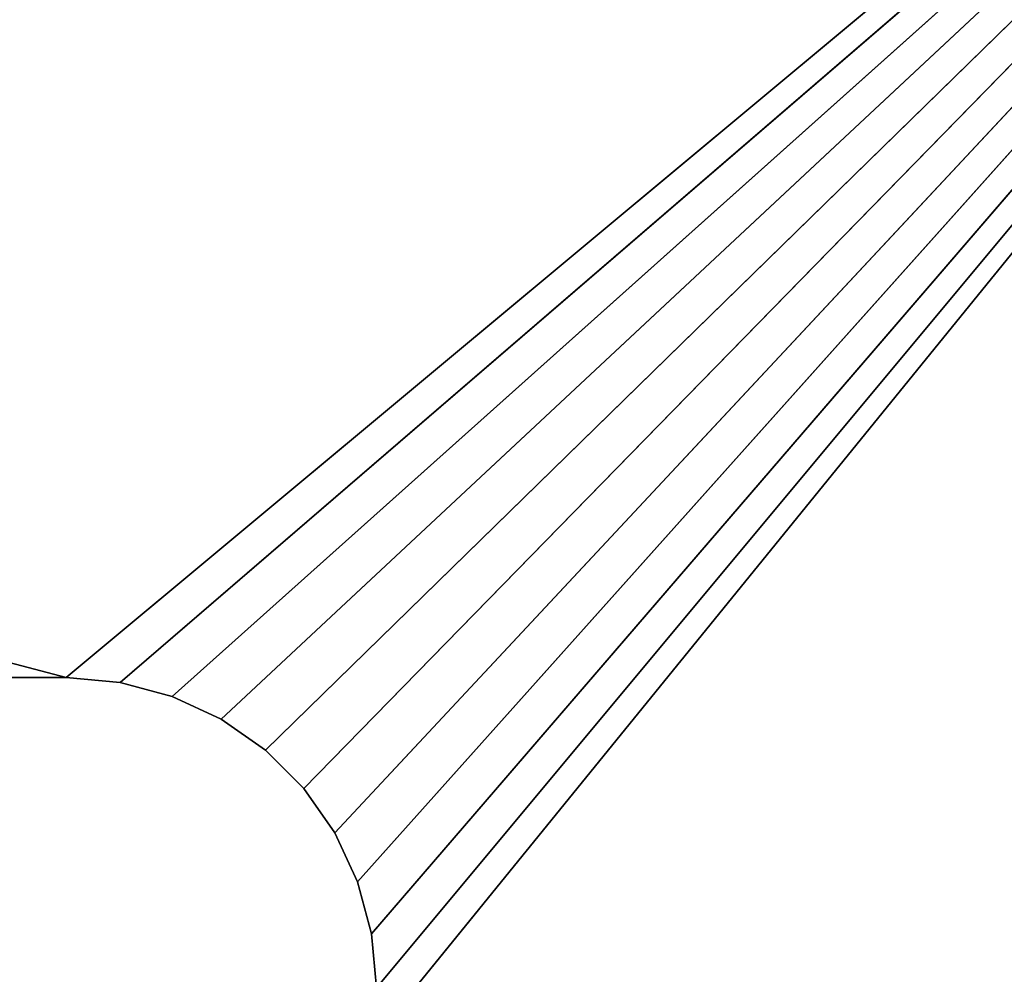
# Model space of a CAD drawing. Extents: x 0 to 254, y 0 to 124.
# Tile 442 of 582: x 191 to 222, y 62 to 93. Entities that reach past the tile are written whole.
import ezdxf

# ---------------------------------------------------------------- set-up
doc = ezdxf.new("R2010")
doc.units = 0
doc.header["$LTSCALE"] = 2.54
doc.layers.get('0').update_dxf_attribs({"color": 13, "linetype": 'CONTINUOUS'})

# ---------------------------------------------------------------- blocks, each defined once
blk = doc.blocks.new('PUDE_KO_NA_CHUSTECZKI_V4_S')
at = {"color": 0}
for p, q in [((192.003, 72.003, 0.003), (2.003, 122.003, 0.003)), ((192.003, 72.003, 0.003), (2.003, 122.003, 0.003)), ((192.003, 72.003, 0.003), (252.003, 122.003, 0.003)), ((192.003, 72.003, 0.003), (252.003, 122.003, 0.003)), ((192.003, 72.003, 1.003), (252.003, 122.003, 1.003)), ((192.003, 72.003, 1.003), (252.003, 122.003, 1.003)), ((193.739, 71.851, 0.003), (252.003, 122.003, 0.003)), ((193.739, 71.851, 0.003), (252.003, 122.003, 0.003)), ((252.003, 122.003, 1.003), (193.739, 71.851, 1.003)), ((252.003, 122.003, 1.003), (193.739, 71.851, 1.003)), ((195.423, 71.399, 0.003), (252.003, 122.003, 0.003)), ((195.423, 71.399, 0.003), (252.003, 122.003, 0.003)), ((195.423, 71.399, 1.003), (252.003, 122.003, 1.003)), ((195.423, 71.399, 1.003), (252.003, 122.003, 1.003)), ((252.003, 122.003, 0.003), (197.003, 70.663, 0.003)), ((252.003, 122.003, 0.003), (197.003, 70.663, 0.003)), ((197.003, 70.663, 1.003), (252.003, 122.003, 1.003)), ((197.003, 70.663, 1.003), (252.003, 122.003, 1.003)), ((252.003, 122.003, 0.003), (198.43, 69.663, 0.003)), ((252.003, 122.003, 0.003), (198.43, 69.663, 0.003)), ((198.43, 69.663, 1.003), (252.003, 122.003, 1.003)), ((198.43, 69.663, 1.003), (252.003, 122.003, 1.003)), ((199.663, 68.43, 0.003), (252.003, 122.003, 0.003)), ((199.663, 68.43, 0.003), (252.003, 122.003, 0.003)), ((199.663, 68.43, 1.003), (252.003, 122.003, 1.003)), ((199.663, 68.43, 1.003), (252.003, 122.003, 1.003)), ((200.663, 67.003, 0.003), (252.003, 122.003, 0.003)), ((200.663, 67.003, 0.003), (252.003, 122.003, 0.003)), ((200.663, 67.003, 1.003), (252.003, 122.003, 1.003)), ((200.663, 67.003, 1.003), (252.003, 122.003, 1.003)), ((201.399, 65.423, 0.003), (252.003, 122.003, 0.003)), ((201.399, 65.423, 0.003), (252.003, 122.003, 0.003)), ((201.399, 65.423, 1.003), (252.003, 122.003, 1.003)), ((201.399, 65.423, 1.003), (252.003, 122.003, 1.003)), ((252.003, 122.003, 0.003), (201.851, 63.739, 0.003)), ((201.851, 60.266, 0.003), (252.003, 122.003, 0.003)), ((201.851, 60.266, 0.003), (252.003, 122.003, 0.003)), ((252.003, 122.003, 0.003), (201.851, 63.739, 0.003)), ((201.851, 63.739, 1.003), (252.003, 122.003, 1.003)), ((201.851, 63.739, 1.003), (252.003, 122.003, 1.003)), ((202.003, 62.003, 0.003), (252.003, 122.003, 0.003)), ((202.003, 62.003, 0.003), (252.003, 122.003, 0.003)), ((202.003, 62.003, 1.003), (252.003, 122.003, 1.003)), ((202.003, 62.003, 1.003), (252.003, 122.003, 1.003)), ((192.003, 72.003, 0.003), (62.003, 72.003, 0.003)), ((62.003, 72.003, 1.003), (192.003, 72.003, 1.003)), ((192.003, 72.003, 0.003), (62.003, 72.003, 0.003)), ((192.003, 72.003, 0.003), (62.003, 72.003, 1.003)), ((192.003, 72.003, 0.003), (62.003, 72.003, 1.003)), ((62.003, 72.003, 1.003), (192.003, 72.003, 1.003)), ((193.739, 71.851, 0.003), (192.003, 72.003, 0.003)), ((192.003, 72.003, 1.003), (193.739, 71.851, 1.003)), ((192.003, 72.003, 0.003), (192.003, 72.003, 1.003)), ((193.739, 71.851, 1.003), (192.003, 72.003, 0.003)), ((193.739, 71.851, 0.003), (192.003, 72.003, 0.003)), ((193.739, 71.851, 1.003), (192.003, 72.003, 0.003)), ((192.003, 72.003, 1.003), (193.739, 71.851, 1.003)), ((192.003, 72.003, 0.003), (192.003, 72.003, 1.003)), ((195.423, 71.399, 0.003), (193.739, 71.851, 0.003)), ((193.739, 71.851, 1.003), (195.423, 71.399, 1.003)), ((195.423, 71.399, 1.003), (193.739, 71.851, 0.003)), ((195.423, 71.399, 0.003), (193.739, 71.851, 0.003)), ((195.423, 71.399, 1.003), (193.739, 71.851, 0.003)), ((193.739, 71.851, 1.003), (195.423, 71.399, 1.003)), ((193.739, 71.851, 1.003), (193.739, 71.851, 0.003)), ((193.739, 71.851, 1.003), (193.739, 71.851, 0.003)), ((197.003, 70.663, 0.003), (195.423, 71.399, 0.003)), ((195.423, 71.399, 1.003), (197.003, 70.663, 1.003)), ((197.003, 70.663, 1.003), (195.423, 71.399, 0.003)), ((197.003, 70.663, 0.003), (195.423, 71.399, 0.003)), ((197.003, 70.663, 1.003), (195.423, 71.399, 0.003)), ((195.423, 71.399, 1.003), (197.003, 70.663, 1.003)), ((195.423, 71.399, 1.003), (195.423, 71.399, 0.003)), ((195.423, 71.399, 1.003), (195.423, 71.399, 0.003)), ((198.43, 69.663, 0.003), (197.003, 70.663, 0.003)), ((197.003, 70.663, 1.003), (198.43, 69.663, 1.003)), ((198.43, 69.663, 1.003), (197.003, 70.663, 0.003)), ((198.43, 69.663, 0.003), (197.003, 70.663, 0.003)), ((198.43, 69.663, 1.003), (197.003, 70.663, 0.003)), ((197.003, 70.663, 1.003), (198.43, 69.663, 1.003)), ((197.003, 70.663, 1.003), (197.003, 70.663, 0.003)), ((197.003, 70.663, 1.003), (197.003, 70.663, 0.003)), ((199.663, 68.43, 0.003), (198.43, 69.663, 0.003)), ((198.43, 69.663, 1.003), (199.663, 68.43, 1.003)), ((199.663, 68.43, 1.003), (198.43, 69.663, 0.003)), ((199.663, 68.43, 0.003), (198.43, 69.663, 0.003)), ((199.663, 68.43, 1.003), (198.43, 69.663, 0.003)), ((198.43, 69.663, 1.003), (199.663, 68.43, 1.003)), ((198.43, 69.663, 1.003), (198.43, 69.663, 0.003)), ((198.43, 69.663, 1.003), (198.43, 69.663, 0.003)), ((200.663, 67.003, 0.003), (199.663, 68.43, 0.003)), ((199.663, 68.43, 1.003), (200.663, 67.003, 1.003)), ((200.663, 67.003, 1.003), (199.663, 68.43, 0.003)), ((200.663, 67.003, 0.003), (199.663, 68.43, 0.003)), ((200.663, 67.003, 1.003), (199.663, 68.43, 0.003)), ((199.663, 68.43, 1.003), (200.663, 67.003, 1.003)), ((199.663, 68.43, 1.003), (199.663, 68.43, 0.003)), ((199.663, 68.43, 1.003), (199.663, 68.43, 0.003)), ((201.399, 65.423, 0.003), (200.663, 67.003, 0.003)), ((200.663, 67.003, 1.003), (201.399, 65.423, 1.003)), ((201.399, 65.423, 1.003), (200.663, 67.003, 0.003)), ((201.399, 65.423, 0.003), (200.663, 67.003, 0.003)), ((201.399, 65.423, 1.003), (200.663, 67.003, 0.003)), ((200.663, 67.003, 1.003), (201.399, 65.423, 1.003)), ((200.663, 67.003, 1.003), (200.663, 67.003, 0.003)), ((200.663, 67.003, 1.003), (200.663, 67.003, 0.003)), ((201.851, 63.739, 0.003), (201.399, 65.423, 0.003)), ((201.399, 65.423, 1.003), (201.851, 63.739, 1.003)), ((201.851, 63.739, 1.003), (201.399, 65.423, 0.003)), ((201.851, 63.739, 0.003), (201.399, 65.423, 0.003)), ((201.851, 63.739, 1.003), (201.399, 65.423, 0.003)), ((201.399, 65.423, 1.003), (201.851, 63.739, 1.003)), ((201.399, 65.423, 1.003), (201.399, 65.423, 0.003)), ((201.399, 65.423, 1.003), (201.399, 65.423, 0.003)), ((202.003, 62.003, 0.003), (201.851, 63.739, 0.003)), ((201.851, 63.739, 1.003), (202.003, 62.003, 1.003)), ((202.003, 62.003, 1.003), (201.851, 63.739, 0.003)), ((202.003, 62.003, 0.003), (201.851, 63.739, 0.003)), ((202.003, 62.003, 1.003), (201.851, 63.739, 0.003)), ((201.851, 63.739, 1.003), (202.003, 62.003, 1.003)), ((201.851, 63.739, 1.003), (201.851, 63.739, 0.003)), ((201.851, 63.739, 1.003), (201.851, 63.739, 0.003))]:
    blk.add_line(p, q, dxfattribs=at)
mesh = blk.add_polyface(dxfattribs=at)
corners = [(252.003, 122.003, 0.003), (192.003, 72.003, 0.003), (2.003, 122.003, 0.003)]
mesh.append_faces([[corners[k] for k in face] for face in [(0, 1, 2)]], dxfattribs={"color": 0})
mesh = blk.add_polyface(dxfattribs=at)
corners = [(192.003, 72.003, 0.003), (62.003, 72.003, 0.003), (2.003, 122.003, 0.003)]
mesh.append_faces([[corners[k] for k in face] for face in [(0, 1, 2)]], dxfattribs={"color": 0})
mesh = blk.add_polyface(dxfattribs=at)
corners = [(252.003, 122.003, 1.003), (2.003, 122.003, 1.003), (62.003, 72.003, 1.003)]
mesh.append_faces([[corners[k] for k in face] for face in [(0, 1, 2)]], dxfattribs={"color": 0})
mesh = blk.add_polyface(dxfattribs=at)
corners = [(252.003, 122.003, 1.003), (62.003, 72.003, 1.003), (192.003, 72.003, 1.003)]
mesh.append_faces([[corners[k] for k in face] for face in [(0, 1, 2)]], dxfattribs={"color": 0})
mesh = blk.add_polyface(dxfattribs=at)
corners = [(252.003, 122.003, 0.003), (193.739, 71.851, 0.003), (192.003, 72.003, 0.003)]
mesh.append_faces([[corners[k] for k in face] for face in [(0, 1, 2)]], dxfattribs={"color": 0})
mesh = blk.add_polyface(dxfattribs=at)
corners = [(252.003, 122.003, 1.003), (192.003, 72.003, 1.003), (193.739, 71.851, 1.003)]
mesh.append_faces([[corners[k] for k in face] for face in [(0, 1, 2)]], dxfattribs={"color": 0})
mesh = blk.add_polyface(dxfattribs=at)
corners = [(252.003, 122.003, 0.003), (195.423, 71.399, 0.003), (193.739, 71.851, 0.003)]
mesh.append_faces([[corners[k] for k in face] for face in [(0, 1, 2)]], dxfattribs={"color": 0})
mesh = blk.add_polyface(dxfattribs=at)
corners = [(252.003, 122.003, 1.003), (193.739, 71.851, 1.003), (195.423, 71.399, 1.003)]
mesh.append_faces([[corners[k] for k in face] for face in [(0, 1, 2)]], dxfattribs={"color": 0})
mesh = blk.add_polyface(dxfattribs=at)
corners = [(252.003, 122.003, 0.003), (197.003, 70.663, 0.003), (195.423, 71.399, 0.003)]
mesh.append_faces([[corners[k] for k in face] for face in [(0, 1, 2)]], dxfattribs={"color": 0})
mesh = blk.add_polyface(dxfattribs=at)
corners = [(252.003, 122.003, 1.003), (195.423, 71.399, 1.003), (197.003, 70.663, 1.003)]
mesh.append_faces([[corners[k] for k in face] for face in [(0, 1, 2)]], dxfattribs={"color": 0})
mesh = blk.add_polyface(dxfattribs=at)
corners = [(252.003, 122.003, 0.003), (198.43, 69.663, 0.003), (197.003, 70.663, 0.003)]
mesh.append_faces([[corners[k] for k in face] for face in [(0, 1, 2)]], dxfattribs={"color": 0})
mesh = blk.add_polyface(dxfattribs=at)
corners = [(252.003, 122.003, 1.003), (197.003, 70.663, 1.003), (198.43, 69.663, 1.003)]
mesh.append_faces([[corners[k] for k in face] for face in [(0, 1, 2)]], dxfattribs={"color": 0})
mesh = blk.add_polyface(dxfattribs=at)
corners = [(252.003, 122.003, 0.003), (199.663, 68.43, 0.003), (198.43, 69.663, 0.003)]
mesh.append_faces([[corners[k] for k in face] for face in [(0, 1, 2)]], dxfattribs={"color": 0})
mesh = blk.add_polyface(dxfattribs=at)
corners = [(252.003, 122.003, 1.003), (198.43, 69.663, 1.003), (199.663, 68.43, 1.003)]
mesh.append_faces([[corners[k] for k in face] for face in [(0, 1, 2)]], dxfattribs={"color": 0})
mesh = blk.add_polyface(dxfattribs=at)
corners = [(252.003, 122.003, 0.003), (200.663, 67.003, 0.003), (199.663, 68.43, 0.003)]
mesh.append_faces([[corners[k] for k in face] for face in [(0, 1, 2)]], dxfattribs={"color": 0})
mesh = blk.add_polyface(dxfattribs=at)
corners = [(252.003, 122.003, 1.003), (199.663, 68.43, 1.003), (200.663, 67.003, 1.003)]
mesh.append_faces([[corners[k] for k in face] for face in [(0, 1, 2)]], dxfattribs={"color": 0})
mesh = blk.add_polyface(dxfattribs=at)
corners = [(252.003, 122.003, 0.003), (201.399, 65.423, 0.003), (200.663, 67.003, 0.003)]
mesh.append_faces([[corners[k] for k in face] for face in [(0, 1, 2)]], dxfattribs={"color": 0})
mesh = blk.add_polyface(dxfattribs=at)
corners = [(252.003, 122.003, 1.003), (200.663, 67.003, 1.003), (201.399, 65.423, 1.003)]
mesh.append_faces([[corners[k] for k in face] for face in [(0, 1, 2)]], dxfattribs={"color": 0})
mesh = blk.add_polyface(dxfattribs=at)
corners = [(252.003, 122.003, 0.003), (201.851, 63.739, 0.003), (201.399, 65.423, 0.003)]
mesh.append_faces([[corners[k] for k in face] for face in [(0, 1, 2)]], dxfattribs={"color": 0})
mesh = blk.add_polyface(dxfattribs=at)
corners = [(252.003, 122.003, 1.003), (201.399, 65.423, 1.003), (201.851, 63.739, 1.003)]
mesh.append_faces([[corners[k] for k in face] for face in [(0, 1, 2)]], dxfattribs={"color": 0})
mesh = blk.add_polyface(dxfattribs=at)
corners = [(252.003, 2.003, 0.003), (201.851, 60.266, 0.003), (252.003, 122.003, 0.003)]
mesh.append_faces([[corners[k] for k in face] for face in [(0, 1, 2)]], dxfattribs={"color": 0})
mesh = blk.add_polyface(dxfattribs=at)
corners = [(252.003, 122.003, 0.003), (201.851, 60.266, 0.003), (202.003, 62.003, 0.003)]
mesh.append_faces([[corners[k] for k in face] for face in [(0, 1, 2)]], dxfattribs={"color": 0})
mesh = blk.add_polyface(dxfattribs=at)
corners = [(252.003, 122.003, 0.003), (202.003, 62.003, 0.003), (201.851, 63.739, 0.003)]
mesh.append_faces([[corners[k] for k in face] for face in [(0, 1, 2)]], dxfattribs={"color": 0})
mesh = blk.add_polyface(dxfattribs=at)
corners = [(252.003, 122.003, 1.003), (201.851, 63.739, 1.003), (202.003, 62.003, 1.003)]
mesh.append_faces([[corners[k] for k in face] for face in [(0, 1, 2)]], dxfattribs={"color": 0})
mesh = blk.add_polyface(dxfattribs=at)
corners = [(252.003, 122.003, 1.003), (202.003, 62.003, 1.003), (252.003, 2.003, 1.003)]
mesh.append_faces([[corners[k] for k in face] for face in [(0, 1, 2)]], dxfattribs={"color": 0})
mesh = blk.add_polyface(dxfattribs=at)
corners = [(62.003, 72.003, 1.003), (62.003, 72.003, 0.003), (192.003, 72.003, 0.003)]
mesh.append_faces([[corners[k] for k in face] for face in [(0, 1, 2)]], dxfattribs={"color": 0})
mesh = blk.add_polyface(dxfattribs=at)
corners = [(62.003, 72.003, 1.003), (192.003, 72.003, 0.003), (192.003, 72.003, 1.003)]
mesh.append_faces([[corners[k] for k in face] for face in [(0, 1, 2)]], dxfattribs={"color": 0})
mesh = blk.add_polyface(dxfattribs=at)
corners = [(193.739, 71.851, 1.003), (192.003, 72.003, 0.003), (193.739, 71.851, 0.003)]
mesh.append_faces([[corners[k] for k in face] for face in [(0, 1, 2)]], dxfattribs={"color": 0})
mesh = blk.add_polyface(dxfattribs=at)
corners = [(192.003, 72.003, 1.003), (192.003, 72.003, 0.003), (193.739, 71.851, 1.003)]
mesh.append_faces([[corners[k] for k in face] for face in [(0, 1, 2)]], dxfattribs={"color": 0})
mesh = blk.add_polyface(dxfattribs=at)
corners = [(195.423, 71.399, 1.003), (193.739, 71.851, 0.003), (195.423, 71.399, 0.003)]
mesh.append_faces([[corners[k] for k in face] for face in [(0, 1, 2)]], dxfattribs={"color": 0})
mesh = blk.add_polyface(dxfattribs=at)
corners = [(193.739, 71.851, 1.003), (193.739, 71.851, 0.003), (195.423, 71.399, 1.003)]
mesh.append_faces([[corners[k] for k in face] for face in [(0, 1, 2)]], dxfattribs={"color": 0})
mesh = blk.add_polyface(dxfattribs=at)
corners = [(197.003, 70.663, 1.003), (195.423, 71.399, 0.003), (197.003, 70.663, 0.003)]
mesh.append_faces([[corners[k] for k in face] for face in [(0, 1, 2)]], dxfattribs={"color": 0})
mesh = blk.add_polyface(dxfattribs=at)
corners = [(195.423, 71.399, 1.003), (195.423, 71.399, 0.003), (197.003, 70.663, 1.003)]
mesh.append_faces([[corners[k] for k in face] for face in [(0, 1, 2)]], dxfattribs={"color": 0})
mesh = blk.add_polyface(dxfattribs=at)
corners = [(198.43, 69.663, 1.003), (197.003, 70.663, 0.003), (198.43, 69.663, 0.003)]
mesh.append_faces([[corners[k] for k in face] for face in [(0, 1, 2)]], dxfattribs={"color": 0})
mesh = blk.add_polyface(dxfattribs=at)
corners = [(197.003, 70.663, 1.003), (197.003, 70.663, 0.003), (198.43, 69.663, 1.003)]
mesh.append_faces([[corners[k] for k in face] for face in [(0, 1, 2)]], dxfattribs={"color": 0})
mesh = blk.add_polyface(dxfattribs=at)
corners = [(198.43, 69.663, 0.003), (199.663, 68.43, 0.003), (199.663, 68.43, 1.003)]
mesh.append_faces([[corners[k] for k in face] for face in [(0, 1, 2)]], dxfattribs={"color": 0})
mesh = blk.add_polyface(dxfattribs=at)
corners = [(198.43, 69.663, 0.003), (199.663, 68.43, 1.003), (198.43, 69.663, 1.003)]
mesh.append_faces([[corners[k] for k in face] for face in [(0, 1, 2)]], dxfattribs={"color": 0})
mesh = blk.add_polyface(dxfattribs=at)
corners = [(199.663, 68.43, 0.003), (200.663, 67.003, 0.003), (200.663, 67.003, 1.003)]
mesh.append_faces([[corners[k] for k in face] for face in [(0, 1, 2)]], dxfattribs={"color": 0})
mesh = blk.add_polyface(dxfattribs=at)
corners = [(199.663, 68.43, 0.003), (200.663, 67.003, 1.003), (199.663, 68.43, 1.003)]
mesh.append_faces([[corners[k] for k in face] for face in [(0, 1, 2)]], dxfattribs={"color": 0})
mesh = blk.add_polyface(dxfattribs=at)
corners = [(200.663, 67.003, 0.003), (201.399, 65.423, 0.003), (201.399, 65.423, 1.003)]
mesh.append_faces([[corners[k] for k in face] for face in [(0, 1, 2)]], dxfattribs={"color": 0})
mesh = blk.add_polyface(dxfattribs=at)
corners = [(200.663, 67.003, 0.003), (201.399, 65.423, 1.003), (200.663, 67.003, 1.003)]
mesh.append_faces([[corners[k] for k in face] for face in [(0, 1, 2)]], dxfattribs={"color": 0})
mesh = blk.add_polyface(dxfattribs=at)
corners = [(201.399, 65.423, 0.003), (201.851, 63.739, 0.003), (201.851, 63.739, 1.003)]
mesh.append_faces([[corners[k] for k in face] for face in [(0, 1, 2)]], dxfattribs={"color": 0})
mesh = blk.add_polyface(dxfattribs=at)
corners = [(201.399, 65.423, 0.003), (201.851, 63.739, 1.003), (201.399, 65.423, 1.003)]
mesh.append_faces([[corners[k] for k in face] for face in [(0, 1, 2)]], dxfattribs={"color": 0})
mesh = blk.add_polyface(dxfattribs=at)
corners = [(201.851, 63.739, 0.003), (202.003, 62.003, 0.003), (202.003, 62.003, 1.003)]
mesh.append_faces([[corners[k] for k in face] for face in [(0, 1, 2)]], dxfattribs={"color": 0})
mesh = blk.add_polyface(dxfattribs=at)
corners = [(201.851, 63.739, 0.003), (202.003, 62.003, 1.003), (201.851, 63.739, 1.003)]
mesh.append_faces([[corners[k] for k in face] for face in [(0, 1, 2)]], dxfattribs={"color": 0})

msp = doc.modelspace()

# ---------------------------------------------------------------- block references
at = {"color": 0}
msp.add_blockref('PUDE_KO_NA_CHUSTECZKI_V4_S', (0, 0), dxfattribs=at)

doc.saveas('drawing.dxf')
